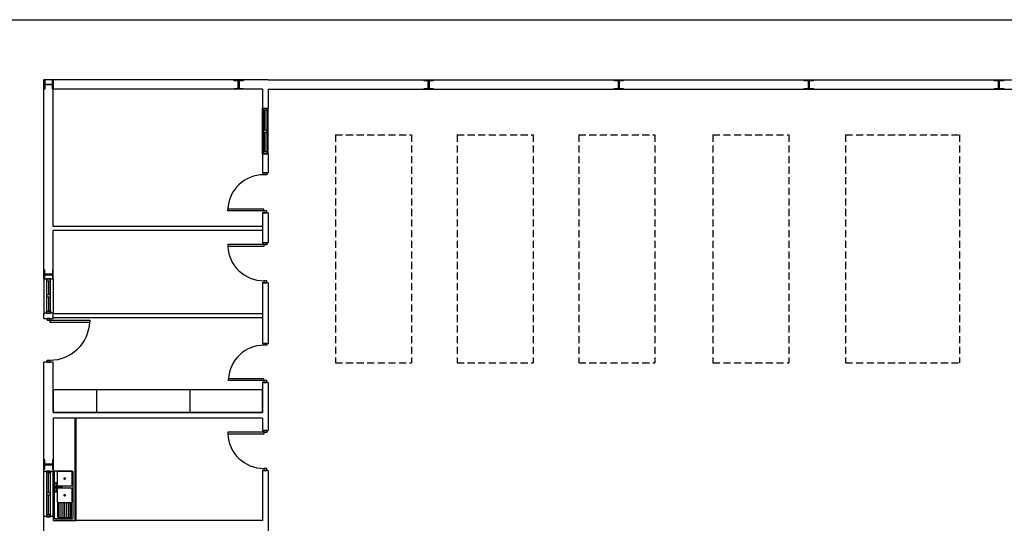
# Model space of a CAD drawing. Header units: millimetres. Extents: x -559 to 10735, y -2326 to 222.
# Tile 640 of 656: x 8327 to 8466, y -798 to -726. Entities that reach past the tile are written whole.
import ezdxf

# ---------------------------------------------------------------- set-up
doc = ezdxf.new("R2010")
doc.units = ezdxf.units.MM
doc.header["$LTSCALE"] = 4
doc.linetypes.add('HIDDEN', pattern=[0.375, 0.25, -0.125])
doc.layers.add('Extremos da Area Total', color=253, linetype='Continuous')
doc.layers.add('Planta Baixa', color=251, linetype='Continuous')

# ---------------------------------------------------------------- blocks, each defined once
blk = doc.blocks.new('A1063DH-flat-1-flat-1')
at = {"color": 9}
blk.add_line((0.455, -0.581), (0.457, -0.573), dxfattribs=at)
for points in [[(0.476, 0.625), (0.016, 0.623, 0.553012), (0.001, 0.599, 0.624336)], [(0.001, 0.599), (0.001, -0.599, 0.285257), (0.016, -0.623, 0.233769)], [(0.451, 0.61), (0.095, 0.61, 0.467329), (0.076, 0.587, 0.836247)], [(0.076, 0.587), (0.076, 0.26, 0.40231), (0.101, 0.234, 0.020408)], [(0.476, 0.26), (0.474, 0.592, 0.499438), (0.451, 0.61, 6.940275)], [(0.501, -0.599), (0.499, 0.607, 0.373967), (0.486, 0.623, -14.45072)], [(0.101, 0.234), (0.451, 0.234, 0.426218), (0.476, 0.26, -1.041667)], [(0.182, 0.183), (0.026, 0.183), (0.026, 0.221), (0.182, 0.221, -0.817655), (0.189, 0.184, 4.933965)], [(0.451, 0.172), (0.095, 0.172, 0.467329), (0.076, 0.149, 0.836247)], [(0.076, 0.149), (0.076, -0.177, 0.40231), (0.101, -0.203, 0.020408)], [(0.476, -0.177), (0.474, 0.154, 0.499438), (0.451, 0.172, 6.940275)], [(0.093, -0.202), (0.093, -0.573, 0.285257), (0.108, -0.597, 0.233769)], [(0.101, -0.203), (0.451, -0.203, 0.426218), (0.476, -0.177, -1.041667)], [(0.118, -0.599), (0.432, -0.599, 0.331496), (0.455, -0.581, -0.744843)]]:
    blk.add_lwpolyline(points, format="xyb", dxfattribs=at)
for points in [[(0.057, 0.183), (0.057, 0.073), (0.02, 0.073), (0.02, 0.323), (0.057, 0.323), (0.057, 0.221)], [(0.126, -0.203), (0.126, -0.599)], [(0.176, -0.203), (0.176, -0.599)], [(0.226, -0.203), (0.226, -0.599)], [(0.276, -0.203), (0.276, -0.599)], [(0.326, -0.203), (0.326, -0.599)], [(0.376, -0.203), (0.376, -0.599)], [(0.426, -0.203), (0.426, -0.599)], [(0.457, -0.573), (0.457, -0.203)], [(0.016, -0.623), (0.026, -0.625)], [(0.026, -0.625), (0.472, -0.625)], [(0.108, -0.597), (0.118, -0.599)]]:
    blk.add_lwpolyline(points, dxfattribs=at)
for centre in [(0.276, 0.428), (0.276, -0.011)]:
    blk.add_circle(centre, 0.0214, dxfattribs=at)
blk.add_arc((0.47, -0.594), 0.0315, 274.095, 350.2366, dxfattribs=at)
blk = doc.blocks.new('A1170DK-flat-1-flat-1')
at = {"color": 9}
for p, q in [((0.6, 2.69), (0, 2.69)), ((0, 2.69), (0, 0)), ((0.58, 0), (0.58, 2.69)), ((0.6, 0), (0.6, 2.69)), ((0, 0), (0.6, 0))]:
    blk.add_line(p, q, dxfattribs=at)
blk = doc.blocks.new('AUW01D3S-flat-13-flat-1')
at = {"color": 9}
for p, q in [((-0.125, 0), (-0.125, 1.2)), ((0.125, 0), (0.125, 1.2))]:
    blk.add_line(p, q, dxfattribs=at)
blk = doc.blocks.new('AUD18D1S-flat-31-flat-1')
at = {"color": 9}
for p, q in [((-0.125, 1.2), (0.125, 1.2)), ((0.125, 0), (-0.125, 0))]:
    blk.add_line(p, q, dxfattribs=at)
blk = doc.blocks.new('AUD19D1S-flat-31-flat-1')
at = {"color": 9}
for p, q in [((0, 1.2), (0, 1.2)), ((0, 0), (0, 0))]:
    blk.add_line(p, q, dxfattribs=at)
blk = doc.blocks.new('AUD37D1S-flat-83-flat-1')
at = {"color": 9}
for p, q in [((-0.05, 0.05), (-0.05, 0)), ((0.05, 0.05), (-0.05, 0.05)), ((-0.05, 0), (0.05, 0)), ((0.05, 0), (0.05, 0.05))]:
    blk.add_line(p, q, dxfattribs=at)
at = {"color": 9, "oblique": 36.8699, "width": 1.25, "flags": 3}
for p in [(-0.05, 0.05), (0, 0.05), (0.05, 0.05)]:
    blk.add_attdef('JAMBPT', p, '', height=0.00632, rotation=153.4349, dxfattribs=at)
at = {"color": 9, "width": 0.5, "flags": 3}
for p in [(-0.05, 0.05), (0, 0.05)]:
    blk.add_attdef('JAMBPT', p, '', height=0.01, rotation=90, dxfattribs=at)
blk = doc.blocks.new('AUD37D1S-flat-82-flat-1')
at = {"color": 9}
for p, q in [((-0.05, 0), (0.05, 0)), ((-0.05, -0.05), (-0.05, 0)), ((0.05, 0), (0.05, -0.05)), ((0.05, -0.05), (-0.05, -0.05))]:
    blk.add_line(p, q, dxfattribs=at)
at = {"color": 9, "text_generation_flag": 4, "flags": 3}
for p, height, rotation, width in [((-0.05, -0.05), 0.00632, 206.5651, 1.25), ((-0.05, -0.05), 0.01, 270, 0.5), ((0, -0.05), 0.00632, 206.5651, 1.25), ((0, -0.05), 0.01, 270, 0.5), ((0.05, -0.05), 0.00632, 206.5651, 1.25)]:
    blk.add_attdef('JAMBPT', p, '', height=height, rotation=rotation, dxfattribs=dict(at, width=width))
blk = doc.blocks.new('AUD40D1S-flat-26-flat-1')
at = {"color": 9}
for p, q in [((-0.05, 0.6), (-0.05, -0.6)), ((0.05, 0.6), (-0.05, 0.6)), ((0.05, -0.6), (0.05, 0.6)), ((-0.05, -0.6), (0.05, -0.6))]:
    blk.add_line(p, q, dxfattribs=at)
blk = doc.blocks.new('AUD40D1S-flat-25-flat-1')
at = {"color": 9}
for p, q in [((-0.05, 0.6), (-0.05, -0.6)), ((0.05, 0.6), (-0.05, 0.6)), ((0.05, -0.6), (0.05, 0.6)), ((-0.05, -0.6), (0.05, -0.6))]:
    blk.add_line(p, q, dxfattribs=at)
blk = doc.blocks.new('AUD37D1S-flat-81-flat-1')
at = {"color": 9}
for p, q in [((-0.05, 0.05), (-0.05, 0)), ((0.05, 0.05), (-0.05, 0.05)), ((-0.05, 0), (0.05, 0)), ((0.05, 0), (0.05, 0.05))]:
    blk.add_line(p, q, dxfattribs=at)
at = {"color": 9, "oblique": 36.8699, "width": 1.25, "flags": 3}
for p in [(-0.05, 0.05), (0, 0.05), (0.05, 0.05)]:
    blk.add_attdef('JAMBPT', p, '', height=0.00632, rotation=153.4349, dxfattribs=at)
at = {"color": 9, "width": 0.5, "flags": 3}
for p in [(-0.05, 0.05), (0, 0.05)]:
    blk.add_attdef('JAMBPT', p, '', height=0.01, rotation=90, dxfattribs=at)
blk = doc.blocks.new('AUW01D1S-flat-32-flat-1')
at = {"color": 9}
blk.add_line((0, -0.2625), (0, 0.2625), dxfattribs=at)
blk = doc.blocks.new('AUW01D1S-flat-31-flat-1')
at = {"color": 9}
blk.add_line((0, -0.2625), (0, 0.2625), dxfattribs=at)
blk = doc.blocks.new('AUD18D1S-flat-30-flat-1')
at = {"color": 9}
for p, q in [((-0.125, 0), (0.125, 0)), ((0.125, -1.15), (-0.125, -1.15))]:
    blk.add_line(p, q, dxfattribs=at)
blk = doc.blocks.new('AUD19D1S-flat-30-flat-1')
at = {"color": 9}
for p, q in [((0, 0), (0, 0)), ((0, -1.15), (0, -1.15))]:
    blk.add_line(p, q, dxfattribs=at)
blk = doc.blocks.new('AUD37D1S-flat-80-flat-1')
at = {"color": 9}
for p, q in [((0.0375, 0), (-0.0375, 0)), ((-0.0375, 0), (-0.0375, -0.05)), ((0.0375, -0.05), (0.0375, 0)), ((-0.0375, -0.05), (0.0375, -0.05))]:
    blk.add_line(p, q, dxfattribs=at)
at = {"color": 9, "oblique": 22.61986, "width": 1.083333, "flags": 3}
for p in [(-0.0375, -0.05), (0, -0.05), (0.0375, -0.05)]:
    blk.add_attdef('JAMBPT', p, '', height=0.00588, rotation=326.30993, dxfattribs=at)
at = {"color": 9, "width": 0.666667, "flags": 3}
for p in [(0, -0.05), (0.0375, -0.05)]:
    blk.add_attdef('JAMBPT', p, '', height=0.0075, rotation=270, dxfattribs=at)
blk = doc.blocks.new('AUD37D1S-flat-79-flat-1')
at = {"color": 9}
for p, q in [((-0.0375, 0.05), (0.0375, 0.05)), ((-0.0375, 0), (-0.0375, 0.05)), ((0.0375, 0), (-0.0375, 0)), ((0.0375, 0.05), (0.0375, 0))]:
    blk.add_line(p, q, dxfattribs=at)
at = {"color": 9, "text_generation_flag": 4, "flags": 3}
for p, height, rotation, width in [((-0.0375, 0.05), 0.00588, 33.69007, 1.083333), ((0, 0.05), 0.0075, 90, 0.666667), ((0, 0.05), 0.00588, 33.69007, 1.083333), ((0.0375, 0.05), 0.0075, 90, 0.666667), ((0.0375, 0.05), 0.00588, 33.69007, 1.083333)]:
    blk.add_attdef('JAMBPT', p, '', height=height, rotation=rotation, dxfattribs=dict(at, width=width))
blk = doc.blocks.new('AUD41D1S-flat-18-flat-1')
at = {"color": 9}
for p, q in [((0.0375, 0.575), (-0.0375, 0.575)), ((-0.0375, -0.575), (0.0375, -0.575))]:
    blk.add_line(p, q, dxfattribs=at)
blk = doc.blocks.new('AUD29D1S-flat-18-flat-1')
at = {"color": 9}
for p, q in [((0, 0.525), (0, 0.474)), ((0, 0.525), (1.05, 0.525)), ((1.05, 0.525), (1.05, 0.474)), ((0, 0.474), (1.05, 0.474))]:
    blk.add_line(p, q, dxfattribs=at)
blk.add_ellipse((0, 0.525), major_axis=(-0.742, 0.742), ratio=1, start_param=2.356194, end_param=3.878361, dxfattribs=at)
blk = doc.blocks.new('AUW01D3S-flat-12-flat-1')
at = {"color": 9}
for p, q in [((-0.125, 0), (-0.125, -0.9)), ((0.125, 0), (0.125, -0.9))]:
    blk.add_line(p, q, dxfattribs=at)
blk = doc.blocks.new('AUD18D1S-flat-29-flat-1')
at = {"color": 9}
for p, q in [((-0.125, 0), (0.125, 0)), ((0.125, -0.9), (-0.125, -0.9))]:
    blk.add_line(p, q, dxfattribs=at)
blk = doc.blocks.new('AUD19D1S-flat-29-flat-1')
at = {"color": 9}
for p, q in [((0, 0), (0, 0)), ((0, -0.9), (0, -0.9))]:
    blk.add_line(p, q, dxfattribs=at)
blk = doc.blocks.new('AUD37D1S-flat-78-flat-1')
at = {"color": 9}
for p, q in [((0.05, 0), (-0.05, 0)), ((-0.05, 0), (-0.05, -0.05)), ((0.05, -0.05), (0.05, 0)), ((-0.05, -0.05), (0.05, -0.05))]:
    blk.add_line(p, q, dxfattribs=at)
at = {"color": 9, "oblique": 36.8699, "width": 1.25, "flags": 3}
for p in [(-0.05, -0.05), (0, -0.05), (0.05, -0.05)]:
    blk.add_attdef('JAMBPT', p, '', height=0.00632, rotation=333.4349, dxfattribs=at)
at = {"color": 9, "width": 0.5, "flags": 3}
for p in [(0, -0.05), (0.05, -0.05)]:
    blk.add_attdef('JAMBPT', p, '', height=0.01, rotation=270, dxfattribs=at)
blk = doc.blocks.new('AUD37D1S-flat-77-flat-1')
at = {"color": 9}
for p, q in [((-0.05, 0.05), (0.05, 0.05)), ((-0.05, 0), (-0.05, 0.05)), ((0.05, 0), (-0.05, 0)), ((0.05, 0.05), (0.05, 0))]:
    blk.add_line(p, q, dxfattribs=at)
at = {"color": 9, "text_generation_flag": 4, "flags": 3}
for p, height, rotation, width in [((-0.05, 0.05), 0.00632, 26.5651, 1.25), ((0, 0.05), 0.01, 90, 0.5), ((0, 0.05), 0.00632, 26.5651, 1.25), ((0.05, 0.05), 0.01, 90, 0.5), ((0.05, 0.05), 0.00632, 26.5651, 1.25)]:
    blk.add_attdef('JAMBPT', p, '', height=height, rotation=rotation, dxfattribs=dict(at, width=width))
blk = doc.blocks.new('AUD40D1S-flat-24-flat-1')
at = {"color": 9}
for p, q in [((0.05, 0.45), (-0.05, 0.45)), ((-0.05, 0.45), (-0.05, -0.45)), ((0.05, -0.45), (0.05, 0.45)), ((-0.05, -0.45), (0.05, -0.45))]:
    blk.add_line(p, q, dxfattribs=at)
blk = doc.blocks.new('AUD40D1S-flat-23-flat-1')
at = {"color": 9}
for p, q in [((0.05, 0.45), (-0.05, 0.45)), ((-0.05, 0.45), (-0.05, -0.45)), ((0.05, -0.45), (0.05, 0.45)), ((-0.05, -0.45), (0.05, -0.45))]:
    blk.add_line(p, q, dxfattribs=at)
blk = doc.blocks.new('AUD37D1S-flat-76-flat-1')
at = {"color": 9}
for p, q in [((0.05, 0), (-0.05, 0)), ((-0.05, 0), (-0.05, -0.05)), ((0.05, -0.05), (0.05, 0)), ((-0.05, -0.05), (0.05, -0.05))]:
    blk.add_line(p, q, dxfattribs=at)
at = {"color": 9, "oblique": 36.8699, "width": 1.25, "flags": 3}
for p in [(-0.05, -0.05), (0, -0.05), (0.05, -0.05)]:
    blk.add_attdef('JAMBPT', p, '', height=0.00632, rotation=333.4349, dxfattribs=at)
at = {"color": 9, "width": 0.5, "flags": 3}
for p in [(0, -0.05), (0.05, -0.05)]:
    blk.add_attdef('JAMBPT', p, '', height=0.01, rotation=270, dxfattribs=at)
blk = doc.blocks.new('AUW01D1S-flat-30-flat-1')
at = {"color": 9}
blk.add_line((0, 0.1875), (0, -0.1875), dxfattribs=at)
blk = doc.blocks.new('AUW01D1S-flat-29-flat-1')
at = {"color": 9}
blk.add_line((0, 0.1875), (0, -0.1875), dxfattribs=at)
blk = doc.blocks.new('AUD18D1S-flat-28-flat-1')
at = {"color": 9}
for p, q in [((-0.075, 1.03), (0.075, 1.03)), ((0.075, 0), (-0.075, 0))]:
    blk.add_line(p, q, dxfattribs=at)
blk = doc.blocks.new('AUD19D1S-flat-28-flat-1')
at = {"color": 9}
for p, q in [((0, 1.03), (0, 1.03)), ((0, 0), (0, 0))]:
    blk.add_line(p, q, dxfattribs=at)
blk = doc.blocks.new('AUD37D1S-flat-75-flat-1')
at = {"color": 9}
for p, q in [((-0.0375, 0.05), (-0.0375, 0)), ((0.0375, 0.05), (-0.0375, 0.05)), ((-0.0375, 0), (0.0375, 0)), ((0.0375, 0), (0.0375, 0.05))]:
    blk.add_line(p, q, dxfattribs=at)
at = {"color": 9, "oblique": 22.61986, "width": 1.083333, "flags": 3}
for p in [(-0.0375, 0.05), (0, 0.05), (0.0375, 0.05)]:
    blk.add_attdef('JAMBPT', p, '', height=0.00588, rotation=146.30993, dxfattribs=at)
at = {"color": 9, "width": 0.666667, "flags": 3}
for p in [(-0.0375, 0.05), (0, 0.05)]:
    blk.add_attdef('JAMBPT', p, '', height=0.0075, rotation=90, dxfattribs=at)
blk = doc.blocks.new('AUD37D1S-flat-74-flat-1')
at = {"color": 9}
for p, q in [((-0.0375, 0), (0.0375, 0)), ((-0.0375, -0.05), (-0.0375, 0)), ((0.0375, 0), (0.0375, -0.05)), ((0.0375, -0.05), (-0.0375, -0.05))]:
    blk.add_line(p, q, dxfattribs=at)
at = {"color": 9, "text_generation_flag": 4, "flags": 3}
for p, height, rotation, width in [((-0.0375, -0.05), 0.00588, 213.69007, 1.083333), ((-0.0375, -0.05), 0.0075, 270, 0.666667), ((0, -0.05), 0.00588, 213.69007, 1.083333), ((0, -0.05), 0.0075, 270, 0.666667), ((0.0375, -0.05), 0.00588, 213.69007, 1.083333)]:
    blk.add_attdef('JAMBPT', p, '', height=height, rotation=rotation, dxfattribs=dict(at, width=width))
blk = doc.blocks.new('AUD41D1S-flat-17-flat-1')
at = {"color": 9}
for p, q in [((0.0375, 0.515), (-0.0375, 0.515)), ((-0.0375, -0.515), (0.0375, -0.515))]:
    blk.add_line(p, q, dxfattribs=at)
blk = doc.blocks.new('AUD29D1S-flat-17-flat-1')
at = {"color": 9}
for p, q in [((-0.93, -0.465), (-0.93, -0.42)), ((0, -0.42), (-0.93, -0.42)), ((0, -0.465), (-0.93, -0.465)), ((0, -0.465), (0, -0.42))]:
    blk.add_line(p, q, dxfattribs=at)
blk.add_ellipse((0, -0.465), major_axis=(-0.658, 0.658), ratio=1, start_param=-0.785398, end_param=0.736768, dxfattribs=at)
blk = doc.blocks.new('AUD18D1S-flat-27-flat-1')
at = {"color": 9}
for p, q in [((-0.075, 1.05), (0.075, 1.05)), ((0.075, 0), (-0.075, 0))]:
    blk.add_line(p, q, dxfattribs=at)
blk = doc.blocks.new('AUD19D1S-flat-27-flat-1')
at = {"color": 9}
for p, q in [((0, 1.05), (0, 1.05)), ((0, 0), (0, 0))]:
    blk.add_line(p, q, dxfattribs=at)
blk = doc.blocks.new('AUD37D1S-flat-73-flat-1')
at = {"color": 9}
for p, q in [((-0.0375, 0.05), (-0.0375, 0)), ((0.0375, 0.05), (-0.0375, 0.05)), ((-0.0375, 0), (0.0375, 0)), ((0.0375, 0), (0.0375, 0.05))]:
    blk.add_line(p, q, dxfattribs=at)
at = {"color": 9, "oblique": 22.61986, "width": 1.083333, "flags": 3}
for p in [(-0.0375, 0.05), (0, 0.05), (0.0375, 0.05)]:
    blk.add_attdef('JAMBPT', p, '', height=0.00588, rotation=146.30993, dxfattribs=at)
at = {"color": 9, "width": 0.666667, "flags": 3}
for p in [(-0.0375, 0.05), (0, 0.05)]:
    blk.add_attdef('JAMBPT', p, '', height=0.0075, rotation=90, dxfattribs=at)
blk = doc.blocks.new('AUD37D1S-flat-72-flat-1')
at = {"color": 9}
for p, q in [((-0.0375, 0), (0.0375, 0)), ((-0.0375, -0.05), (-0.0375, 0)), ((0.0375, 0), (0.0375, -0.05)), ((0.0375, -0.05), (-0.0375, -0.05))]:
    blk.add_line(p, q, dxfattribs=at)
at = {"color": 9, "text_generation_flag": 4, "flags": 3}
for p, height, rotation, width in [((-0.0375, -0.05), 0.00588, 213.69007, 1.083333), ((-0.0375, -0.05), 0.0075, 270, 0.666667), ((0, -0.05), 0.00588, 213.69007, 1.083333), ((0, -0.05), 0.0075, 270, 0.666667), ((0.0375, -0.05), 0.00588, 213.69007, 1.083333)]:
    blk.add_attdef('JAMBPT', p, '', height=height, rotation=rotation, dxfattribs=dict(at, width=width))
blk = doc.blocks.new('AUD41D1S-flat-16-flat-1')
at = {"color": 9}
for p, q in [((0.0375, 0.525), (-0.0375, 0.525)), ((-0.0375, -0.525), (0.0375, -0.525))]:
    blk.add_line(p, q, dxfattribs=at)
blk = doc.blocks.new('AUD30D1S-flat-4-flat-1')
at = {"color": 9}
for p, q in [((-0.95, 0.475), (-0.95, 0.429)), ((0, 0.475), (-0.95, 0.475)), ((0, 0.429), (-0.95, 0.429)), ((0, 0.475), (0, 0.429))]:
    blk.add_line(p, q, dxfattribs=at)
blk.add_ellipse((0, 0.475), major_axis=(0.672, 0.672), ratio=1, start_param=2.404825, end_param=3.926991, dxfattribs=at)
blk = doc.blocks.new('AUD18D1S-flat-26-flat-1')
at = {"color": 9}
for p, q in [((-0.075, 1.05), (0.075, 1.05)), ((0.075, 0), (-0.075, 0))]:
    blk.add_line(p, q, dxfattribs=at)
blk = doc.blocks.new('AUD19D1S-flat-26-flat-1')
at = {"color": 9}
for p, q in [((0, 1.05), (0, 1.05)), ((0, 0), (0, 0))]:
    blk.add_line(p, q, dxfattribs=at)
blk = doc.blocks.new('AUD37D1S-flat-71-flat-1')
at = {"color": 9}
for p, q in [((-0.0375, 0.05), (-0.0375, 0)), ((0.0375, 0.05), (-0.0375, 0.05)), ((-0.0375, 0), (0.0375, 0)), ((0.0375, 0), (0.0375, 0.05))]:
    blk.add_line(p, q, dxfattribs=at)
at = {"color": 9, "oblique": 22.61986, "width": 1.083333, "flags": 3}
for p in [(-0.0375, 0.05), (0, 0.05), (0.0375, 0.05)]:
    blk.add_attdef('JAMBPT', p, '', height=0.00588, rotation=146.30993, dxfattribs=at)
at = {"color": 9, "width": 0.666667, "flags": 3}
for p in [(-0.0375, 0.05), (0, 0.05)]:
    blk.add_attdef('JAMBPT', p, '', height=0.0075, rotation=90, dxfattribs=at)
blk = doc.blocks.new('AUD37D1S-flat-70-flat-1')
at = {"color": 9}
for p, q in [((-0.0375, 0), (0.0375, 0)), ((-0.0375, -0.05), (-0.0375, 0)), ((0.0375, 0), (0.0375, -0.05)), ((0.0375, -0.05), (-0.0375, -0.05))]:
    blk.add_line(p, q, dxfattribs=at)
at = {"color": 9, "text_generation_flag": 4, "flags": 3}
for p, height, rotation, width in [((-0.0375, -0.05), 0.00588, 213.69007, 1.083333), ((-0.0375, -0.05), 0.0075, 270, 0.666667), ((0, -0.05), 0.00588, 213.69007, 1.083333), ((0, -0.05), 0.0075, 270, 0.666667), ((0.0375, -0.05), 0.00588, 213.69007, 1.083333)]:
    blk.add_attdef('JAMBPT', p, '', height=height, rotation=rotation, dxfattribs=dict(at, width=width))
blk = doc.blocks.new('AUD41D1S-flat-15-flat-1')
at = {"color": 9}
for p, q in [((0.0375, 0.525), (-0.0375, 0.525)), ((-0.0375, -0.525), (0.0375, -0.525))]:
    blk.add_line(p, q, dxfattribs=at)
blk = doc.blocks.new('AUD29D1S-flat-16-flat-1')
at = {"color": 9}
for p, q in [((-0.95, -0.475), (-0.95, -0.429)), ((0, -0.429), (-0.95, -0.429)), ((0, -0.475), (-0.95, -0.475)), ((0, -0.475), (0, -0.429))]:
    blk.add_line(p, q, dxfattribs=at)
blk.add_ellipse((0, -0.475), major_axis=(0.672, 0.672), ratio=1, start_param=0.785398, end_param=2.307564, dxfattribs=at)
blk = doc.blocks.new('AUW01D3S-flat-11-flat-1')
at = {"color": 9}
for p, q in [((-0.075, 0), (-0.075, 1.2)), ((0.075, 0), (0.075, 1.2))]:
    blk.add_line(p, q, dxfattribs=at)
blk = doc.blocks.new('AUD18D1S-flat-25-flat-1')
at = {"color": 9}
for p, q in [((-0.075, 1.2), (0.075, 1.2)), ((0.075, 0), (-0.075, 0))]:
    blk.add_line(p, q, dxfattribs=at)
blk = doc.blocks.new('AUD19D1S-flat-25-flat-1')
at = {"color": 9}
for p, q in [((0, 1.2), (0, 1.2)), ((0, 0), (0, 0))]:
    blk.add_line(p, q, dxfattribs=at)
blk = doc.blocks.new('AUD37D1S-flat-69-flat-1')
at = {"color": 9}
for p, q in [((-0.05, 0.05), (-0.05, 0)), ((0.05, 0.05), (-0.05, 0.05)), ((-0.05, 0), (0.05, 0)), ((0.05, 0), (0.05, 0.05))]:
    blk.add_line(p, q, dxfattribs=at)
at = {"color": 9, "oblique": 36.8699, "width": 1.25, "flags": 3}
for p in [(-0.05, 0.05), (0, 0.05), (0.05, 0.05)]:
    blk.add_attdef('JAMBPT', p, '', height=0.00632, rotation=153.4349, dxfattribs=at)
at = {"color": 9, "width": 0.5, "flags": 3}
for p in [(-0.05, 0.05), (0, 0.05)]:
    blk.add_attdef('JAMBPT', p, '', height=0.01, rotation=90, dxfattribs=at)
blk = doc.blocks.new('AUD37D1S-flat-68-flat-1')
at = {"color": 9}
for p, q in [((-0.05, 0), (0.05, 0)), ((-0.05, -0.05), (-0.05, 0)), ((0.05, 0), (0.05, -0.05)), ((0.05, -0.05), (-0.05, -0.05))]:
    blk.add_line(p, q, dxfattribs=at)
at = {"color": 9, "text_generation_flag": 4, "flags": 3}
for p, height, rotation, width in [((-0.05, -0.05), 0.00632, 206.5651, 1.25), ((-0.05, -0.05), 0.01, 270, 0.5), ((0, -0.05), 0.00632, 206.5651, 1.25), ((0, -0.05), 0.01, 270, 0.5), ((0.05, -0.05), 0.00632, 206.5651, 1.25)]:
    blk.add_attdef('JAMBPT', p, '', height=height, rotation=rotation, dxfattribs=dict(at, width=width))
blk = doc.blocks.new('AUD40D1S-flat-22-flat-1')
at = {"color": 9}
for p, q in [((-0.05, 0.6), (-0.05, -0.6)), ((0.05, 0.6), (-0.05, 0.6)), ((0.05, -0.6), (0.05, 0.6)), ((-0.05, -0.6), (0.05, -0.6))]:
    blk.add_line(p, q, dxfattribs=at)
blk = doc.blocks.new('AUD40D1S-flat-21-flat-1')
at = {"color": 9}
for p, q in [((-0.05, 0.6), (-0.05, -0.6)), ((0.05, 0.6), (-0.05, 0.6)), ((0.05, -0.6), (0.05, 0.6)), ((-0.05, -0.6), (0.05, -0.6))]:
    blk.add_line(p, q, dxfattribs=at)
blk = doc.blocks.new('AUD37D1S-flat-67-flat-1')
at = {"color": 9}
for p, q in [((-0.05, 0.05), (-0.05, 0)), ((0.05, 0.05), (-0.05, 0.05)), ((-0.05, 0), (0.05, 0)), ((0.05, 0), (0.05, 0.05))]:
    blk.add_line(p, q, dxfattribs=at)
at = {"color": 9, "oblique": 36.8699, "width": 1.25, "flags": 3}
for p in [(-0.05, 0.05), (0, 0.05), (0.05, 0.05)]:
    blk.add_attdef('JAMBPT', p, '', height=0.00632, rotation=153.4349, dxfattribs=at)
at = {"color": 9, "width": 0.5, "flags": 3}
for p in [(-0.05, 0.05), (0, 0.05)]:
    blk.add_attdef('JAMBPT', p, '', height=0.01, rotation=90, dxfattribs=at)
blk = doc.blocks.new('AUW01D1S-flat-28-flat-1')
at = {"color": 9}
blk.add_line((0, -0.2625), (0, 0.2625), dxfattribs=at)
blk = doc.blocks.new('AUW01D1S-flat-27-flat-1')
at = {"color": 9}
blk.add_line((0, -0.2625), (0, 0.2625), dxfattribs=at)
blk = doc.blocks.new('AUD18D1S-flat-24-flat-1')
at = {"color": 9}
for p, q in [((-0.075, 1.05), (0.075, 1.05)), ((0.075, 0), (-0.075, 0))]:
    blk.add_line(p, q, dxfattribs=at)
blk = doc.blocks.new('AUD19D1S-flat-24-flat-1')
at = {"color": 9}
for p, q in [((0, 1.05), (0, 1.05)), ((0, 0), (0, 0))]:
    blk.add_line(p, q, dxfattribs=at)
blk = doc.blocks.new('AUD37D1S-flat-66-flat-1')
at = {"color": 9}
for p, q in [((-0.0375, 0.05), (-0.0375, 0)), ((0.0375, 0.05), (-0.0375, 0.05)), ((-0.0375, 0), (0.0375, 0)), ((0.0375, 0), (0.0375, 0.05))]:
    blk.add_line(p, q, dxfattribs=at)
at = {"color": 9, "oblique": 22.61986, "width": 1.083333, "flags": 3}
for p in [(-0.0375, 0.05), (0, 0.05), (0.0375, 0.05)]:
    blk.add_attdef('JAMBPT', p, '', height=0.00588, rotation=146.30993, dxfattribs=at)
at = {"color": 9, "width": 0.666667, "flags": 3}
for p in [(-0.0375, 0.05), (0, 0.05)]:
    blk.add_attdef('JAMBPT', p, '', height=0.0075, rotation=90, dxfattribs=at)
blk = doc.blocks.new('AUD37D1S-flat-65-flat-1')
at = {"color": 9}
for p, q in [((-0.0375, 0), (0.0375, 0)), ((-0.0375, -0.05), (-0.0375, 0)), ((0.0375, 0), (0.0375, -0.05)), ((0.0375, -0.05), (-0.0375, -0.05))]:
    blk.add_line(p, q, dxfattribs=at)
at = {"color": 9, "text_generation_flag": 4, "flags": 3}
for p, height, rotation, width in [((-0.0375, -0.05), 0.00588, 213.69007, 1.083333), ((-0.0375, -0.05), 0.0075, 270, 0.666667), ((0, -0.05), 0.00588, 213.69007, 1.083333), ((0, -0.05), 0.0075, 270, 0.666667), ((0.0375, -0.05), 0.00588, 213.69007, 1.083333)]:
    blk.add_attdef('JAMBPT', p, '', height=height, rotation=rotation, dxfattribs=dict(at, width=width))
blk = doc.blocks.new('AUD41D1S-flat-14-flat-1')
at = {"color": 9}
for p, q in [((0.0375, 0.525), (-0.0375, 0.525)), ((-0.0375, -0.525), (0.0375, -0.525))]:
    blk.add_line(p, q, dxfattribs=at)
blk = doc.blocks.new('AUD30D1S-flat-3-flat-1')
at = {"color": 9}
for p, q in [((-0.95, 0.475), (-0.95, 0.429)), ((0, 0.475), (-0.95, 0.475)), ((0, 0.429), (-0.95, 0.429)), ((0, 0.475), (0, 0.429))]:
    blk.add_line(p, q, dxfattribs=at)
blk.add_ellipse((0, 0.475), major_axis=(0.672, 0.672), ratio=1, start_param=2.404825, end_param=3.926991, dxfattribs=at)

msp = doc.modelspace()

# ---------------------------------------------------------------- linework, layer by layer
at = {"layer": 'Extremos da Area Total'}
msp.add_lwpolyline([(8217.79, -743.4), (8217.79, -726.48), (8720.6, -726.48), (8720.6, -871.76), (8217.79, -871.76), (8217.79, -746.25)], dxfattribs=at)
at = {"layer": 'Planta Baixa'}
for p, q in [((8361.82, -734.99), (8330.1, -734.99)), ((8330.1, -763.16), (8330.1, -734.99)), ((8361.82, -734.99), (8661.41, -734.99)), ((8361.01, -736.33), (8331.44, -736.33)), ((8331.44, -755.76), (8331.44, -736.33)), ((8361.01, -736.33), (8361.01, -739.02)), ((8361.82, -736.33), (8361.82, -739.02)), ((8361.82, -736.33), (8661.41, -736.33)), ((8361.01, -745.47), (8361.01, -748.16)), ((8361.82, -745.47), (8361.82, -748.16)), ((8361.01, -753.8), (8361.01, -758.05)), ((8361.82, -753.8), (8361.82, -758.05)), ((8361.01, -755.76), (8331.44, -755.76)), ((8361.01, -756.3), (8331.44, -756.3)), ((8331.44, -763.16), (8331.44, -756.3)), ((8361.01, -763.7), (8361.01, -772.29)), ((8361.82, -763.7), (8361.82, -772.29)), ((8330.1, -768.75), (8330.1, -768)), ((8331.44, -768.75), (8331.44, -768)), ((8361.01, -768.13), (8331.44, -768.13)), ((8361.01, -768.66), (8331.44, -768.66)), ((8330.1, -790.36), (8330.1, -774.93)), ((8331.44, -782.08), (8331.44, -774.93)), ((8361.01, -777.83), (8361.01, -782.08)), ((8361.82, -777.83), (8361.82, -784.61)), ((8337.61, -782.08), (8337.61, -778.84)), ((8350.82, -782.08), (8350.82, -778.84)), ((8361.01, -782.08), (8331.44, -782.08)), ((8336.28, -782.08), (8345.64, -782.08)), ((8361.01, -782.89), (8331.44, -782.89)), ((8331.44, -782.89), (8331.44, -790.36)), ((8361.01, -782.89), (8361.01, -784.61)), ((8361.01, -790.26), (8361.01, -797.35)), ((8361.82, -790.26), (8361.82, -798.86)), ((8330.1, -804.88), (8330.1, -796.81)), ((8331.44, -796.81), (8331.44, -797.35)), ((8361.01, -797.35), (8331.44, -797.35))]:
    msp.add_line(p, q, dxfattribs=at)
at = {"layer": 'Planta Baixa', "linetype": 'HIDDEN'}
for p, q in [((8371.34, -742.77), (8382.09, -742.77)), ((8371.34, -742.77), (8371.34, -775.03)), ((8382.09, -742.77), (8382.09, -775.03)), ((8388.54, -742.77), (8388.54, -775.03)), ((8388.54, -742.77), (8399.3, -742.77)), ((8399.3, -742.77), (8399.3, -775.03)), ((8405.75, -742.77), (8405.75, -775.03)), ((8405.75, -742.77), (8416.5, -742.77)), ((8416.5, -742.77), (8416.5, -775.03)), ((8424.73, -742.77), (8424.73, -775.03)), ((8424.73, -742.77), (8435.48, -742.77)), ((8435.48, -742.77), (8435.48, -775.03)), ((8443.49, -742.77), (8459.62, -742.77)), ((8443.49, -742.77), (8443.49, -775.03)), ((8459.62, -742.77), (8459.62, -775.03)), ((8371.34, -775.03), (8382.09, -775.03)), ((8388.54, -775.03), (8399.3, -775.03)), ((8405.75, -775.03), (8416.5, -775.03)), ((8424.73, -775.03), (8435.48, -775.03)), ((8443.49, -775.03), (8459.62, -775.03))]:
    msp.add_line(p, q, dxfattribs=at)
at = {"layer": 'Planta Baixa'}
for points in [[(8331.42, -736.3), (8331.31, -736.3), (8331.31, -735.77, 0.414214), (8331.26, -735.71), (8330.29, -735.71, 0.414214), (8330.23, -735.77), (8330.23, -736.3), (8330.13, -736.3), (8330.13, -735.01), (8330.23, -735.01), (8330.23, -735.55, 0.414214), (8330.29, -735.61), (8331.26, -735.61, 0.414214), (8331.31, -735.55), (8331.31, -735.01), (8331.42, -735.01)], [(8358.3, -735.01), (8358.3, -735.12), (8357.76, -735.12, 0.414214), (8357.71, -735.18), (8357.71, -736.14, 0.414214), (8357.76, -736.2), (8358.3, -736.2), (8358.3, -736.3), (8357.01, -736.3), (8357.01, -736.2), (8357.55, -736.2, 0.414214), (8357.6, -736.14), (8357.6, -735.18, 0.414214), (8357.55, -735.12), (8357.01, -735.12), (8357.01, -735.01)], [(8385.18, -735.01), (8385.18, -735.12), (8384.64, -735.12, 0.414214), (8384.59, -735.18), (8384.59, -736.14, 0.414214), (8384.64, -736.2), (8385.18, -736.2), (8385.18, -736.3), (8383.89, -736.3), (8383.89, -736.2), (8384.43, -736.2, 0.414214), (8384.48, -736.14), (8384.48, -735.18, 0.414214), (8384.43, -735.12), (8383.89, -735.12), (8383.89, -735.01)], [(8412.06, -735.01), (8412.06, -735.12), (8411.52, -735.12, 0.414214), (8411.47, -735.18), (8411.47, -736.14, 0.414214), (8411.52, -736.2), (8412.06, -736.2), (8412.06, -736.3), (8410.77, -736.3), (8410.77, -736.2), (8411.31, -736.2, 0.414214), (8411.36, -736.14), (8411.36, -735.18, 0.414214), (8411.31, -735.12), (8410.77, -735.12), (8410.77, -735.01)], [(8438.94, -735.01), (8438.94, -735.12), (8438.4, -735.12, 0.414214), (8438.35, -735.18), (8438.35, -736.14, 0.414214), (8438.4, -736.2), (8438.94, -736.2), (8438.94, -736.3), (8437.65, -736.3), (8437.65, -736.2), (8438.19, -736.2, 0.414214), (8438.24, -736.14), (8438.24, -735.18, 0.414214), (8438.19, -735.12), (8437.65, -735.12), (8437.65, -735.01)], [(8464.54, -736.31), (8464.54, -736.2), (8465.07, -736.2, 0.414214), (8465.13, -736.14), (8465.12, -735.18, 0.414214), (8465.07, -735.12), (8464.53, -735.13), (8464.53, -735.02), (8465.82, -735.01), (8465.82, -735.12), (8465.28, -735.12, 0.414214), (8465.23, -735.18), (8465.23, -736.14, 0.414214), (8465.29, -736.2), (8465.83, -736.19), (8465.83, -736.3)], [(8330.13, -763.19), (8330.23, -763.19), (8330.23, -762.65, -0.414214), (8330.29, -762.59), (8331.26, -762.59, -0.414214), (8331.31, -762.65), (8331.31, -763.19), (8331.42, -763.19), (8331.42, -761.9), (8331.31, -761.9), (8331.31, -762.43, -0.414214), (8331.26, -762.49), (8330.29, -762.49, -0.414214), (8330.23, -762.43), (8330.23, -761.9), (8330.13, -761.9)], [(8330.13, -790.07), (8330.23, -790.07), (8330.23, -789.53, -0.414214), (8330.29, -789.48), (8331.26, -789.48, -0.414214), (8331.31, -789.53), (8331.31, -790.07), (8331.42, -790.07), (8331.42, -788.78), (8331.31, -788.78), (8331.31, -789.31, -0.414214), (8331.26, -789.37), (8330.29, -789.37, -0.414214), (8330.23, -789.31), (8330.23, -788.78), (8330.13, -788.78)]]:
    msp.add_lwpolyline(points, format="xyb", close=True, dxfattribs=at)
msp.add_lwpolyline([(8331.44, -782.08), (8361.01, -782.08), (8361.01, -778.84), (8331.44, -778.84)], close=True, dxfattribs=at)

# ---------------------------------------------------------------- block references
at = {"layer": 'Planta Baixa', "xscale": 5.376215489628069, "yscale": 5.376215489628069, "zscale": 5.376215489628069}
for name, p in [('AUW01D3S-flat-11-flat-1', (8361.42, -745.47)), ('AUD18D1S-flat-25-flat-1', (8361.42, -745.47)), ('AUD37D1S-flat-68-flat-1', (8361.42, -739.02)), ('AUD40D1S-flat-22-flat-1', (8361.42, -742.25)), ('AUD40D1S-flat-21-flat-1', (8361.42, -742.25)), ('AUD19D1S-flat-25-flat-1', (8361.42, -745.47)), ('AUW01D1S-flat-27-flat-1', (8361.42, -740.7)), ('AUD37D1S-flat-67-flat-1', (8361.42, -742.38)), ('AUW01D1S-flat-28-flat-1', (8361.42, -743.79)), ('AUD37D1S-flat-69-flat-1', (8361.42, -745.47)), ('AUD29D1S-flat-16-flat-1', (8361.22, -750.98)), ('AUD18D1S-flat-26-flat-1', (8361.42, -753.8)), ('AUD37D1S-flat-70-flat-1', (8361.42, -748.16)), ('AUD41D1S-flat-15-flat-1', (8361.42, -750.98)), ('AUD19D1S-flat-26-flat-1', (8361.42, -753.8)), ('AUD37D1S-flat-71-flat-1', (8361.42, -753.8)), ('AUD30D1S-flat-4-flat-1', (8361.22, -760.87)), ('AUD18D1S-flat-27-flat-1', (8361.42, -763.7)), ('AUD37D1S-flat-72-flat-1', (8361.42, -758.05)), ('AUD41D1S-flat-16-flat-1', (8361.42, -760.87)), ('AUD19D1S-flat-27-flat-1', (8361.42, -763.7)), ('AUW01D3S-flat-12-flat-1', (8330.77, -763.16)), ('AUD18D1S-flat-29-flat-1', (8330.77, -763.16)), ('AUD37D1S-flat-78-flat-1', (8330.77, -763.16)), ('AUD40D1S-flat-24-flat-1', (8330.77, -765.58)), ('AUD40D1S-flat-23-flat-1', (8330.77, -765.58)), ('AUD19D1S-flat-29-flat-1', (8330.77, -763.16)), ('AUW01D1S-flat-30-flat-1', (8330.77, -764.43)), ('AUD37D1S-flat-73-flat-1', (8361.42, -763.7)), ('AUD37D1S-flat-76-flat-1', (8330.77, -765.44)), ('AUW01D1S-flat-29-flat-1', (8330.77, -766.72)), ('AUD37D1S-flat-77-flat-1', (8330.77, -768)), ('AUD18D1S-flat-30-flat-1', (8330.77, -768.75)), ('AUD37D1S-flat-80-flat-1', (8330.77, -768.75)), ('AUD41D1S-flat-18-flat-1', (8330.77, -771.84)), ('AUD19D1S-flat-30-flat-1', (8330.77, -768.75)), ('AUD29D1S-flat-18-flat-1', (8330.97, -771.84)), ('AUD29D1S-flat-17-flat-1', (8361.22, -775.06)), ('AUD18D1S-flat-28-flat-1', (8361.42, -777.83)), ('AUD37D1S-flat-74-flat-1', (8361.42, -772.29)), ('AUD41D1S-flat-17-flat-1', (8361.42, -775.06)), ('AUD19D1S-flat-28-flat-1', (8361.42, -777.83)), ('AUD37D1S-flat-79-flat-1', (8330.77, -774.93)), ('AUD37D1S-flat-75-flat-1', (8361.42, -777.83)), ('A1170DK-flat-1-flat-1', (8331.44, -797.35)), ('AUD30D1S-flat-3-flat-1', (8361.22, -787.43)), ('AUD18D1S-flat-24-flat-1', (8361.42, -790.26)), ('AUD37D1S-flat-65-flat-1', (8361.42, -784.61)), ('AUD41D1S-flat-14-flat-1', (8361.42, -787.43)), ('AUD19D1S-flat-24-flat-1', (8361.42, -790.26)), ('AUW01D3S-flat-13-flat-1', (8330.77, -796.81)), ('AUD18D1S-flat-31-flat-1', (8330.77, -796.81)), ('AUD37D1S-flat-82-flat-1', (8330.77, -790.36)), ('AUD40D1S-flat-26-flat-1', (8330.77, -793.59)), ('AUD40D1S-flat-25-flat-1', (8330.77, -793.59)), ('AUD19D1S-flat-31-flat-1', (8330.77, -796.81)), ('AUW01D1S-flat-31-flat-1', (8330.77, -792.04)), ('A1063DH-flat-1-flat-1', (8331.56, -793.72)), ('AUD37D1S-flat-66-flat-1', (8361.42, -790.26)), ('AUD37D1S-flat-81-flat-1', (8330.77, -793.72)), ('AUW01D1S-flat-32-flat-1', (8330.77, -795.13)), ('AUD37D1S-flat-83-flat-1', (8330.77, -796.81))]:
    msp.add_blockref(name, p, dxfattribs=at)

doc.saveas('drawing.dxf')
